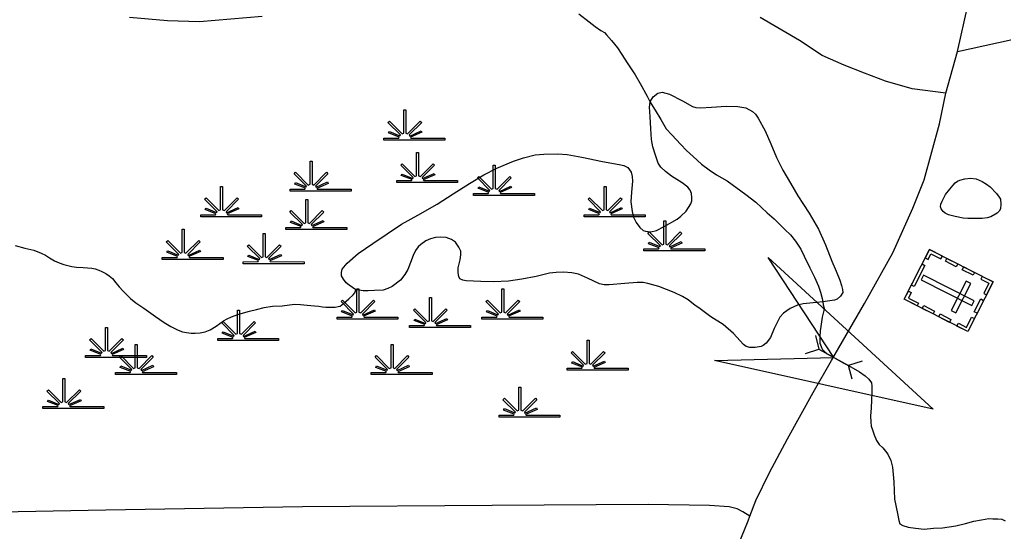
# Model space of a CAD drawing. Extents: x 2220236 to 2384410, y 720751 to 894131.
# Drawn here: x 2347561 to 2351072, y 858901 to 860728 of the extents above; entities that cross this region are included whole.
import ezdxf

# ---------------------------------------------------------------- set-up
doc = ezdxf.new("R2010")
doc.units = 0
doc.layers.add('Default', color=7, linetype='Continuous')

msp = doc.modelspace()

# ---------------------------------------------------------------- linework, layer by layer
at = {"layer": 'Default'}
for p, q in [((2350909.2, 860614.7), (2351274.1, 860695.1)), ((2350401.8, 859600.8), (2350414.4, 859551.6)), ((2350366, 859536.3), (2350414.4, 859551.6)), ((2350414.4, 859551.6), (2350520.2, 859493)), ((2350568.6, 859508.3), (2350520.2, 859493)), ((2350532.9, 859443.9), (2350520.2, 859493))]:
    msp.add_line(p, q, dxfattribs=at)
for points in [[(2350867.1, 860466.1), (2350909.2, 860614.7), (2350945.3, 860779.1)], [(2349557.5, 860749.1), (2349593.8, 860721), (2349615.8, 860703.9), (2349636.1, 860689.9), (2349648.2, 860682.2), (2349656.4, 860674.3), (2349673.3, 860654.3), (2349694.7, 860628.3), (2349711.1, 860604.4), (2349729.4, 860574.6), (2349744.1, 860553.2), (2349758.1, 860530.8), (2349776.4, 860501), (2349800.9, 860455.4), (2349812.3, 860433.6)], [(2348426.5, 860739.7), (2348202.6, 860720.7), (2348089.1, 860723.9), (2347953.6, 860736.5)], [(2350867.1, 860466.1), (2350747, 860481), (2350652.4, 860509.3), (2350576.7, 860537.7), (2350504.2, 860566.1), (2350425.4, 860600.8), (2350345, 860653.9), (2350203.9, 860736.1)], [(2349812.3, 860433.6), (2349812.8, 860436.9), (2349822.7, 860453), (2349839.5, 860465.9), (2349854.5, 860469.1), (2349867.4, 860466.3), (2349880.4, 860461.9), (2349927, 860438.3), (2349963.2, 860418.4), (2349975.2, 860414.9), (2349991.3, 860414), (2350031, 860415.6), (2350083, 860420), (2350125.1, 860418.5), (2350153.2, 860413), (2350177.3, 860400.9), (2350188.2, 860390.8), (2350197.6, 860377.1), (2350222.2, 860331.5), (2350242.8, 860285.4), (2350263.1, 860236.4), (2350285.7, 860190.3), (2350312.5, 860144.8), (2350339, 860099), (2350379.6, 860037.6), (2350412.5, 859979.9), (2350437.1, 859924.1), (2350459.8, 859866), (2350476.3, 859830.5), (2350488.5, 859798.2), (2350494.9, 859778.8), (2350498.1, 859764.1), (2350499.2, 859754.3), (2350491.2, 859740.9), (2350479.8, 859730.6), (2350469.5, 859726.2), (2350428, 859720.2)], [(2350126.7, 858853.7), (2350161.6, 858938.2), (2350167.9, 858954.9), (2350188.7, 859010.5), (2350237.4, 859111), (2350302.1, 859231.7), (2350394, 859396.9), (2350459.6, 859510.6), (2350577.3, 859714.6), (2350678.2, 859895.5), (2350749.6, 860055.3), (2350789.6, 860156.3), (2350844.2, 860356.1), (2350867.1, 860466.1)], [(2348761.2, 859763.7), (2348737.2, 859780.1), (2348726.3, 859788.5), (2348717, 859801.2), (2348710.5, 859813.4), (2348709.7, 859825.6), (2348712.2, 859837.1), (2348730, 859859.2), (2348769.6, 859893.7), (2348821.4, 859928.6), (2348872.8, 859963.5), (2348924.2, 859997.8), (2348982, 860030.3), (2349051.6, 860069.3), (2349108.9, 860106.1), (2349166.4, 860142.9), (2349218, 860173.9), (2349264, 860197.8), (2349323.7, 860222.5), (2349359.3, 860235.5), (2349401.2, 860245.4), (2349432.6, 860248.3), (2349481.1, 860248.7), (2349515, 860246.8), (2349567.3, 860237.4), (2349641.4, 860222.4), (2349701.6, 860211.7), (2349717.8, 860207.5), (2349731.9, 860199.9), (2349744.1, 860183.9), (2349747.7, 860167.7), (2349748.3, 860152), (2349744.7, 860111.8), (2349743.2, 860077.9), (2349747.8, 860043.6), (2349752.6, 860023.5), (2349762.3, 860004.2), (2349774.5, 859985.6), (2349786.7, 859975.6), (2349794.7, 859972.7), (2349814.2, 859970.8), (2349834.7, 859975), (2349862.3, 859989.2), (2349908.2, 860015.7), (2349921.5, 860027.1), (2349939.8, 860044.3), (2349957.5, 860070.2), (2349960.3, 860081.8), (2349961.1, 860092.7), (2349958.9, 860108.1), (2349954.1, 860119.3), (2349946.5, 860130.5), (2349926.5, 860146.1), (2349888.1, 860169.2), (2349866.1, 860185.7), (2349849.7, 860202), (2349840.6, 860215.8), (2349831.2, 860244.9), (2349821.8, 860274.1), (2349816.4, 860300.8), (2349814.2, 860338.5), (2349811.4, 860382.6), (2349809.1, 860416.4), (2349812.3, 860433.6)], [(2349812.3, 860433.6), (2349815.2, 860428.1), (2349829.5, 860405.7), (2349849.9, 860372.1), (2349868.4, 860338.4), (2349888.6, 860316.9), (2349920.9, 860283.1), (2349941.1, 860260.9), (2349965.6, 860239.6), (2349995.6, 860212.3), (2350022.1, 860192), (2350048.4, 860174.1), (2350086.7, 860152.7), (2350153, 860103.8), (2350189.3, 860076.4), (2350229.9, 860038.7), (2350254.1, 860016.7), (2350274.6, 859997.2), (2350292.7, 859978.9), (2350312.9, 859959.4), (2350330.5, 859937.8), (2350349.4, 859908.4), (2350361.9, 859884.3), (2350382.3, 859842.4), (2350398.8, 859808.7), (2350413.2, 859777.1), (2350419.4, 859755.3), (2350425.5, 859732.6), (2350428, 859720.2)], [(2350849.3, 860069), (2350853.7, 860080.6), (2350865.6, 860103.5), (2350881.2, 860122.8), (2350893.1, 860137.4), (2350900.6, 860145.9), (2350908.9, 860151.8), (2350917, 860155.4), (2350934.9, 860159.5), (2350954.8, 860161.9), (2350974.9, 860160.4), (2350997, 860150.5), (2351012.1, 860141.3), (2351025.3, 860131.3), (2351047.6, 860107.6), (2351057.7, 860094.9), (2351061.9, 860087.5), (2351063.9, 860069.6), (2351062.3, 860053.1), (2351057.7, 860044.7), (2351050.5, 860037.2), (2351028.4, 860024.8), (2351014.7, 860020.9), (2350996.4, 860018.5), (2350962.7, 860017.8), (2350945.3, 860018.1), (2350928.5, 860019.7), (2350900.3, 860025.1), (2350876.4, 860031.7), (2350864.4, 860036.8), (2350858.2, 860043.1), (2350850, 860052.6), (2350848.7, 860060.1), (2350849.3, 860069)], [(2350428, 859720.2), (2350405.8, 859717.7), (2350357.7, 859713.4), (2350337.9, 859708.3), (2350311.8, 859696.8), (2350287.9, 859680), (2350274.3, 859666.4), (2350254.6, 859625.5), (2350241.2, 859593.8), (2350225.3, 859573.4), (2350214.8, 859564.8), (2350207.7, 859561.2), (2350186.5, 859557.7), (2350167.5, 859557), (2350154.5, 859561.4), (2350145.4, 859568.5), (2350109, 859608.1), (2350072.6, 859639.4), (2350028.4, 859667.1), (2349985.8, 859698.9), (2349972, 859708.1), (2349947.5, 859727.8), (2349927.3, 859740.1), (2349897.2, 859753.7), (2349842.8, 859775.1), (2349803, 859786.6), (2349786.5, 859789.2), (2349764.8, 859789.9), (2349721, 859785.8), (2349665, 859780.9), (2349647.6, 859781.2), (2349630.8, 859784.5), (2349588.5, 859805.7), (2349556.5, 859819.2), (2349531.7, 859824.1), (2349502.3, 859826.8), (2349475.8, 859825.1), (2349452.3, 859822.5), (2349404.5, 859811.3), (2349354, 859801), (2349306.7, 859794.2), (2349253, 859792), (2349207, 859793.4), (2349154.7, 859796.2), (2349142.8, 859798.3), (2349132.7, 859802.8), (2349129.1, 859811.5), (2349126.3, 859824.5), (2349126.2, 859842.6), (2349133.9, 859870.2), (2349136.5, 859888.3), (2349135.6, 859902.1), (2349129.4, 859915.9), (2349117.2, 859934.1), (2349103, 859943.4), (2349083.1, 859950.1), (2349064, 859951.6), (2349045.6, 859950.2), (2349027.1, 859946.2), (2349011, 859939), (2348992.8, 859925.8), (2348983.4, 859916.5), (2348974.4, 859903.7), (2348965.9, 859886.3), (2348946.3, 859836.2), (2348936.2, 859818.4), (2348920.9, 859798.1), (2348891, 859775.5), (2348875.5, 859768.3), (2348859.3, 859762.8), (2348827.3, 859760.8), (2348805.3, 859760.5), (2348787.2, 859759.8), (2348773.4, 859761.9), (2348761.2, 859763.7)], [(2347545.2, 859921.7), (2347579.4, 859912.3), (2347611.5, 859904.7), (2347638.2, 859895), (2347653.6, 859887.4), (2347667.8, 859877.5), (2347685.9, 859867.4), (2347702, 859859.8), (2347719, 859854), (2347747.2, 859846.9), (2347764.3, 859844.3), (2347788, 859843), (2347818.3, 859841), (2347830.9, 859838.2), (2347844.2, 859833.8), (2347854.2, 859829.3), (2347868.3, 859821.7), (2347880.8, 859814), (2347892.7, 859803.6), (2347904.8, 859788.7), (2347916.9, 859774.4), (2347931, 859758.6), (2347941.2, 859748.2), (2347957, 859732.4), (2347975.7, 859716.8), (2348004, 859697.6), (2348046.3, 859668.1), (2348076.4, 859646.4), (2348100.6, 859632.6), (2348114.7, 859625), (2348126.7, 859618.9), (2348142.7, 859613), (2348156.9, 859610.9), (2348173.1, 859609.3), (2348187.9, 859608.3), (2348204.9, 859609.6), (2348222.8, 859613.6), (2348240.9, 859620.3), (2348262.6, 859634.3), (2348288.5, 859652.4), (2348302.3, 859660.5), (2348317.4, 859666.7), (2348340.1, 859675.2), (2348360.1, 859681.6), (2348381.9, 859686.8), (2348406, 859692.7), (2348433.9, 859700.4), (2348463.9, 859704.9), (2348497.9, 859706.9), (2348523.8, 859709.6), (2348543.7, 859712.1), (2348563.8, 859710.6), (2348587.8, 859708.3), (2348613.8, 859706.8), (2348629.6, 859705.1), (2348641.9, 859703), (2348654.4, 859701.9), (2348667.9, 859701.7), (2348675.8, 859701.1), (2348687.9, 859701.6), (2348698, 859703.6), (2348705.8, 859705.6), (2348717.6, 859714.3), (2348735.6, 859730.8), (2348751.4, 859746.2), (2348757.3, 859753), (2348761.2, 859763.7)], [(2350428, 859720.2), (2350429.7, 859710.5), (2350432.5, 859698.4), (2350432.2, 859689.2), (2350426.3, 859665.4), (2350420.8, 859633), (2350418.8, 859616.5), (2350417.4, 859595.1), (2350417.3, 859573.1), (2350421.7, 859560.8), (2350426, 859552.1), (2350433.9, 859543.2), (2350443.8, 859534.8), (2350467.3, 859522.3), (2350500.2, 859503.3), (2350528.4, 859488), (2350558.7, 859470.6), (2350578.9, 859456.6), (2350592.9, 859444.7), (2350601.3, 859431.3), (2350603.5, 859418.9), (2350603.4, 859395.3), (2350601.8, 859371.2), (2350600.4, 859341), (2350598.6, 859313), (2350598.9, 859290.7), (2350601.1, 859277), (2350605.2, 859263.1), (2350611.6, 859245.3), (2350620.2, 859225.3), (2350629.7, 859210.9), (2350642, 859198.9), (2350652, 859187.2), (2350660.3, 859176), (2350670.4, 859153.5), (2350676.3, 859130.7), (2350681.4, 859077.4), (2350684.3, 859016.2), (2350694.9, 858964.1), (2350699.2, 858939.7), (2350703.3, 858928.3), (2350713.4, 858922.2), (2350733.3, 858916.4), (2350759.4, 858912.6), (2350789.4, 858908.9), (2350823.4, 858911.9), (2350855.5, 858913.9), (2350903.2, 858920.1), (2350937.3, 858928.7), (2350967.1, 858937.5), (2350994.2, 858942.5), (2351020.9, 858946.3), (2351035.1, 858945.8), (2351053.1, 858945.9), (2351066.9, 858944.9), (2351079, 858938.8)], [(2350167.9, 858954.9), (2350142.7, 858971.2), (2350122.6, 858980.9), (2350094.3, 858988.2), (2350023.4, 858993.2), (2349804.8, 858997.4), (2349247.8, 858993.2), (2348571, 858989), (2347869, 858976.3), (2347179.5, 858963.7), (2346722.3, 858972.9), (2346208.6, 858964.7), (2345650.8, 858958.1), (2345379, 858948.8)]]:
    msp.add_lwpolyline(points, dxfattribs=at)
for points in [[(2348861.5, 860305.7), (2348914.1, 860305.7), (2348916.1, 860309.3), (2348877.9, 860324.2), (2348880.8, 860329.4), (2348918.5, 860313.6), (2348920.1, 860316.5), (2348875.7, 860361), (2348880.8, 860366.2), (2348926.1, 860320.7), (2348932.4, 860323.1), (2348932.4, 860406.2), (2348939.7, 860406.2), (2348939.6, 860323.1), (2348946, 860320.7), (2348991.3, 860366.2), (2348996.4, 860361), (2348952, 860316.5), (2348954, 860312.9), (2348994.9, 860331.5), (2348997.3, 860326.5), (2348956.3, 860308.7), (2348958, 860305.7), (2349079, 860305.7), (2349079, 860298.6), (2348861.5, 860298.6)], [(2348907.1, 860153.4), (2348959.7, 860153.4), (2348961.8, 860157.1), (2348923.5, 860171.9), (2348926.4, 860177.1), (2348964.1, 860161.3), (2348965.7, 860164.2), (2348921.3, 860208.8), (2348926.4, 860213.9), (2348971.7, 860168.4), (2348978, 860170.8), (2348978, 860253.9), (2348985.3, 860253.9), (2348985.3, 860170.8), (2348991.6, 860168.4), (2349036.9, 860213.9), (2349042, 860208.8), (2348997.6, 860164.2), (2348999.6, 860160.6), (2349040.5, 860179.2), (2349042.9, 860174.2), (2349002, 860156.4), (2349003.6, 860153.4), (2349124.6, 860153.4), (2349124.6, 860146.3), (2348907.1, 860146.3)], [(2348526.8, 860122.9), (2348579.4, 860123), (2348581.4, 860126.6), (2348543.2, 860141.4), (2348546.1, 860146.6), (2348583.8, 860130.9), (2348585.4, 860133.8), (2348541, 860178.3), (2348546.1, 860183.4), (2348591.4, 860137.9), (2348597.7, 860140.3), (2348597.7, 860223.4), (2348605, 860223.4), (2348604.9, 860140.3), (2348611.3, 860137.9), (2348656.6, 860183.4), (2348661.7, 860178.3), (2348617.3, 860133.8), (2348619.3, 860130.2), (2348660.2, 860148.8), (2348662.6, 860143.7), (2348621.6, 860125.9), (2348623.3, 860123), (2348744.3, 860122.9), (2348744.3, 860115.8), (2348526.8, 860115.8)], [(2349181, 860107.7), (2349233.6, 860107.8), (2349235.6, 860111.4), (2349197.3, 860126.2), (2349200.2, 860131.4), (2349238, 860115.7), (2349239.6, 860118.5), (2349195.1, 860163.1), (2349200.3, 860168.2), (2349245.6, 860122.7), (2349251.9, 860125.1), (2349251.9, 860208.2), (2349259.1, 860208.2), (2349259.1, 860125.1), (2349265.4, 860122.7), (2349310.8, 860168.2), (2349315.9, 860163.1), (2349271.5, 860118.5), (2349273.5, 860114.9), (2349314.3, 860133.5), (2349316.8, 860128.5), (2349275.8, 860110.7), (2349277.4, 860107.8), (2349398.5, 860107.7), (2349398.5, 860100.6), (2349181, 860100.6)], [(2348207.3, 860031.5), (2348259.9, 860031.6), (2348261.9, 860035.2), (2348223.7, 860050.1), (2348226.6, 860055.2), (2348264.3, 860039.5), (2348265.9, 860042.4), (2348221.5, 860086.9), (2348226.6, 860092.1), (2348271.9, 860046.6), (2348278.2, 860049), (2348278.2, 860132), (2348285.5, 860132), (2348285.5, 860049), (2348291.8, 860046.6), (2348337.1, 860092.1), (2348342.2, 860086.9), (2348297.8, 860042.4), (2348299.8, 860038.8), (2348340.7, 860057.4), (2348343.1, 860052.4), (2348302.2, 860034.5), (2348303.8, 860031.6), (2348424.8, 860031.5), (2348424.8, 860024.4), (2348207.3, 860024.4)], [(2349576.5, 860031.5), (2349629.1, 860031.6), (2349631.1, 860035.2), (2349592.9, 860050.1), (2349595.8, 860055.2), (2349633.5, 860039.5), (2349635.1, 860042.4), (2349590.7, 860086.9), (2349595.8, 860092.1), (2349641.1, 860046.6), (2349647.4, 860049), (2349647.4, 860132), (2349654.7, 860132), (2349654.7, 860049), (2349661, 860046.6), (2349706.3, 860092.1), (2349711.4, 860086.9), (2349667, 860042.4), (2349669, 860038.8), (2349709.9, 860057.4), (2349712.3, 860052.4), (2349671.4, 860034.5), (2349673, 860031.6), (2349794, 860031.5), (2349794, 860024.4), (2349576.5, 860024.4)], [(2348511.6, 859985.9), (2348564.2, 859985.9), (2348566.2, 859989.5), (2348528, 860004.4), (2348530.9, 860009.6), (2348568.6, 859993.8), (2348570.2, 859996.7), (2348525.8, 860041.2), (2348530.9, 860046.4), (2348576.2, 860000.9), (2348582.5, 860003.3), (2348582.5, 860086.4), (2348589.8, 860086.4), (2348589.7, 860003.3), (2348596.1, 860000.9), (2348641.4, 860046.4), (2348646.5, 860041.2), (2348602.1, 859996.7), (2348604.1, 859993.1), (2348645, 860011.7), (2348647.4, 860006.7), (2348606.4, 859988.8), (2348608, 859985.9), (2348729.1, 859985.9), (2348729.1, 859978.7), (2348511.6, 859978.7)], [(2349789.5, 859909.7), (2349842.1, 859909.8), (2349844.1, 859913.4), (2349805.9, 859928.2), (2349808.8, 859933.4), (2349846.5, 859917.7), (2349848.1, 859920.6), (2349803.7, 859965.1), (2349808.8, 859970.2), (2349854.1, 859924.7), (2349860.4, 859927.1), (2349860.4, 860010.2), (2349867.7, 860010.2), (2349867.6, 859927.1), (2349874, 859924.7), (2349919.3, 859970.2), (2349924.4, 859965.1), (2349880, 859920.6), (2349882, 859917), (2349922.9, 859935.6), (2349925.3, 859930.5), (2349884.3, 859912.7), (2349886, 859909.8), (2350007, 859909.7), (2350007, 859902.6), (2349789.5, 859902.6)], [(2348070.4, 859879.3), (2348123, 859879.3), (2348125, 859882.9), (2348086.8, 859897.8), (2348089.7, 859903), (2348127.4, 859887.2), (2348129, 859890.1), (2348084.6, 859934.6), (2348089.7, 859939.8), (2348135, 859894.3), (2348141.3, 859896.7), (2348141.3, 859979.8), (2348148.6, 859979.8), (2348148.5, 859896.7), (2348154.9, 859894.3), (2348200.2, 859939.8), (2348205.3, 859934.6), (2348160.9, 859890.1), (2348162.9, 859886.5), (2348203.8, 859905.1), (2348206.2, 859900.1), (2348165.2, 859882.2), (2348166.9, 859879.3), (2348287.9, 859879.3), (2348287.9, 859872.1), (2348070.4, 859872.1)], [(2348359.4, 859864), (2348412.1, 859864.1), (2348414.1, 859867.7), (2348375.8, 859882.5), (2348378.7, 859887.7), (2348416.5, 859872), (2348418, 859874.9), (2348373.6, 859919.4), (2348378.7, 859924.5), (2348424, 859879.1), (2348430.4, 859881.4), (2348430.4, 859964.5), (2348437.6, 859964.5), (2348437.6, 859881.4), (2348443.9, 859879.1), (2348489.2, 859924.5), (2348494.4, 859919.4), (2348449.9, 859874.9), (2348451.9, 859871.3), (2348492.8, 859889.9), (2348495.3, 859884.8), (2348454.3, 859867), (2348455.9, 859864.1), (2348576.9, 859864), (2348576.9, 859856.9), (2348359.4, 859856.9)], [(2351035.7, 859792), (2350945.7, 859614.4), (2350718.6, 859729.6), (2350808.6, 859907.1)], [(2350793.7, 859877.6), (2350803.9, 859872.4), (2350813.9, 859892), (2350849.9, 859873.8), (2350854.9, 859883.7), (2350808.7, 859907.2)], [(2350233, 859878.5), (2350821.8, 859337), (2350041.1, 859511.6), (2350467.3, 859522.3)], [(2350871, 859875.5), (2350909.6, 859855.9), (2350904.5, 859845.8), (2350865.8, 859865.4)], [(2350792.8, 859850.7), (2350754.5, 859775), (2350744.3, 859780.2), (2350782.7, 859855.8)], [(2350930.9, 859845.1), (2350969.6, 859825.5), (2350964.4, 859815.4), (2350925.8, 859835)], [(2350960.3, 859708), (2350968.7, 859724.7), (2350787.8, 859816.4), (2350779.4, 859799.7)], [(2350956.5, 859786.4), (2350939.9, 859794.8), (2350886.6, 859689.8), (2350903.3, 859681.3)], [(2350997.1, 859811.6), (2350991.9, 859801.4), (2351020.6, 859786.9), (2351002.3, 859750.7), (2351012.2, 859745.7), (2351035.7, 859792)], [(2348694.1, 859666.1), (2348746.8, 859666.1), (2348748.8, 859669.7), (2348710.5, 859684.6), (2348713.4, 859689.8), (2348751.1, 859674), (2348752.7, 859676.9), (2348708.3, 859721.4), (2348713.4, 859726.6), (2348758.7, 859681.1), (2348765.1, 859683.5), (2348765.1, 859766.6), (2348772.3, 859766.6), (2348772.3, 859683.5), (2348778.6, 859681.1), (2348823.9, 859726.6), (2348829.1, 859721.4), (2348784.6, 859676.9), (2348786.6, 859673.3), (2348827.5, 859691.9), (2348830, 859686.9), (2348789, 859669), (2348790.6, 859666.1), (2348911.6, 859666.1), (2348911.6, 859658.9), (2348694.1, 859658.9)], [(2349211.4, 859666.1), (2349264, 859666.1), (2349266, 859669.7), (2349227.8, 859684.6), (2349230.7, 859689.8), (2349268.4, 859674), (2349270, 859676.9), (2349225.6, 859721.4), (2349230.7, 859726.6), (2349276, 859681.1), (2349282.3, 859683.5), (2349282.3, 859766.6), (2349289.6, 859766.6), (2349289.5, 859683.5), (2349295.9, 859681.1), (2349341.2, 859726.6), (2349346.3, 859721.4), (2349301.9, 859676.9), (2349303.9, 859673.3), (2349344.8, 859691.9), (2349347.2, 859686.9), (2349306.2, 859669), (2349307.9, 859666.1), (2349428.9, 859666.1), (2349428.9, 859658.9), (2349211.4, 859658.9)], [(2350733.5, 859759.1), (2350743.8, 859753.9), (2350733.8, 859734.3), (2350769.9, 859716), (2350764.9, 859706.1), (2350718.6, 859729.6)], [(2348952.8, 859635.6), (2349005.4, 859635.7), (2349007.4, 859639.3), (2348969.1, 859654.1), (2348972, 859659.3), (2349009.8, 859643.6), (2349011.4, 859646.4), (2348966.9, 859691), (2348972.1, 859696.1), (2349017.4, 859650.6), (2349023.7, 859653), (2349023.7, 859736.1), (2349030.9, 859736.1), (2349030.9, 859653), (2349037.2, 859650.6), (2349082.6, 859696.1), (2349087.7, 859691), (2349043.3, 859646.4), (2349045.3, 859642.8), (2349086.1, 859661.4), (2349088.6, 859656.4), (2349047.6, 859638.6), (2349049.2, 859635.7), (2349170.3, 859635.6), (2349170.3, 859628.5), (2348952.8, 859628.5)], [(2351002.2, 859725.9), (2350978.7, 859679.7), (2350968.6, 859684.9), (2350992, 859731.1)], [(2348268.2, 859589.9), (2348320.8, 859590), (2348322.8, 859593.6), (2348284.5, 859608.4), (2348287.4, 859613.6), (2348325.2, 859597.9), (2348326.8, 859600.8), (2348282.3, 859645.3), (2348287.5, 859650.4), (2348332.8, 859604.9), (2348339.1, 859607.3), (2348339.1, 859690.4), (2348346.3, 859690.4), (2348346.3, 859607.3), (2348352.6, 859604.9), (2348398, 859650.4), (2348403.1, 859645.3), (2348358.7, 859600.8), (2348360.7, 859597.2), (2348401.5, 859615.8), (2348404, 859610.7), (2348363, 859592.9), (2348364.6, 859590), (2348485.7, 859589.9), (2348485.7, 859582.8), (2348268.2, 859582.8)], [(2350788.2, 859707), (2350826.8, 859687.4), (2350821.6, 859677.3), (2350783, 859696.9)], [(2350846.9, 859677.2), (2350885.6, 859657.6), (2350880.4, 859647.4), (2350841.8, 859667)], [(2350907, 859634), (2350912.1, 859644.1), (2350940.8, 859629.5), (2350959.1, 859665.7), (2350969.1, 859660.7), (2350945.6, 859614.4)], [(2347796.5, 859529), (2347849.2, 859529.1), (2347851.2, 859532.7), (2347812.9, 859547.5), (2347815.8, 859552.7), (2347853.6, 859537), (2347855.2, 859539.8), (2347810.7, 859584.4), (2347815.9, 859589.5), (2347861.1, 859544), (2347867.5, 859546.4), (2347867.5, 859629.5), (2347874.7, 859629.5), (2347874.7, 859546.4), (2347881, 859544), (2347926.3, 859589.5), (2347931.5, 859584.4), (2347887, 859539.8), (2347889, 859536.2), (2347929.9, 859554.8), (2347932.4, 859549.8), (2347891.4, 859532), (2347893, 859529.1), (2348014.1, 859529), (2348014.1, 859521.9), (2347796.5, 859521.9)], [(2349515.6, 859483.3), (2349568.3, 859483.4), (2349570.3, 859487), (2349532, 859501.8), (2349534.9, 859507), (2349572.7, 859491.3), (2349574.3, 859494.1), (2349529.8, 859538.7), (2349535, 859543.8), (2349580.2, 859498.3), (2349586.6, 859500.7), (2349586.6, 859583.8), (2349593.8, 859583.8), (2349593.8, 859500.7), (2349600.1, 859498.3), (2349645.4, 859543.8), (2349650.6, 859538.7), (2349606.1, 859494.1), (2349608.1, 859490.6), (2349649, 859509.2), (2349651.5, 859504.1), (2349610.5, 859486.3), (2349612.1, 859483.4), (2349733.2, 859483.3), (2349733.2, 859476.2), (2349515.6, 859476.2)], [(2347903, 859468.1), (2347955.7, 859468.2), (2347957.7, 859471.8), (2347919.4, 859486.6), (2347922.3, 859491.8), (2347960.1, 859476), (2347961.7, 859478.9), (2347917.2, 859523.5), (2347922.4, 859528.6), (2347967.6, 859483.1), (2347974, 859485.5), (2347974, 859568.6), (2347981.2, 859568.6), (2347981.2, 859485.5), (2347987.5, 859483.1), (2348032.8, 859528.6), (2348038, 859523.5), (2347993.5, 859478.9), (2347995.5, 859475.3), (2348036.4, 859493.9), (2348038.9, 859488.9), (2347997.9, 859471.1), (2347999.5, 859468.2), (2348120.5, 859468.1), (2348120.5, 859461), (2347903, 859461)], [(2348815.8, 859468.1), (2348868.5, 859468.2), (2348870.5, 859471.8), (2348832.2, 859486.6), (2348835.1, 859491.8), (2348872.9, 859476), (2348874.4, 859478.9), (2348830, 859523.5), (2348835.1, 859528.6), (2348880.4, 859483.1), (2348886.8, 859485.5), (2348886.8, 859568.6), (2348894, 859568.6), (2348894, 859485.5), (2348900.3, 859483.1), (2348945.6, 859528.6), (2348950.8, 859523.5), (2348906.3, 859478.9), (2348908.3, 859475.3), (2348949.2, 859493.9), (2348951.7, 859488.9), (2348910.7, 859471.1), (2348912.3, 859468.2), (2349033.3, 859468.1), (2349033.3, 859461), (2348815.8, 859461)], [(2347644.4, 859346.3), (2347697, 859346.3), (2347699, 859349.9), (2347660.8, 859364.8), (2347663.7, 859370), (2347701.4, 859354.2), (2347703, 859357.1), (2347658.6, 859401.6), (2347663.7, 859406.8), (2347709, 859361.3), (2347715.3, 859363.7), (2347715.3, 859446.8), (2347722.6, 859446.8), (2347722.6, 859363.7), (2347728.9, 859361.3), (2347774.2, 859406.8), (2347779.3, 859401.6), (2347734.9, 859357.1), (2347736.9, 859353.5), (2347777.8, 859372.1), (2347780.2, 859367.1), (2347739.3, 859349.2), (2347740.9, 859346.3), (2347861.9, 859346.3), (2347861.9, 859339.1), (2347644.4, 859339.1)], [(2349272.2, 859315.8), (2349324.9, 859315.9), (2349326.9, 859319.5), (2349288.6, 859334.3), (2349291.5, 859339.5), (2349329.3, 859323.8), (2349330.8, 859326.6), (2349286.4, 859371.2), (2349291.5, 859376.3), (2349336.8, 859330.8), (2349343.2, 859333.2), (2349343.2, 859416.3), (2349350.4, 859416.3), (2349350.4, 859333.2), (2349356.7, 859330.8), (2349402, 859376.3), (2349407.2, 859371.2), (2349362.7, 859326.6), (2349364.7, 859323), (2349405.6, 859341.6), (2349408.1, 859336.6), (2349367.1, 859318.8), (2349368.7, 859315.9), (2349489.7, 859315.8), (2349489.7, 859308.7), (2349272.2, 859308.7)]]:
    msp.add_lwpolyline(points, close=True, dxfattribs=at)

doc.saveas('drawing.dxf')
